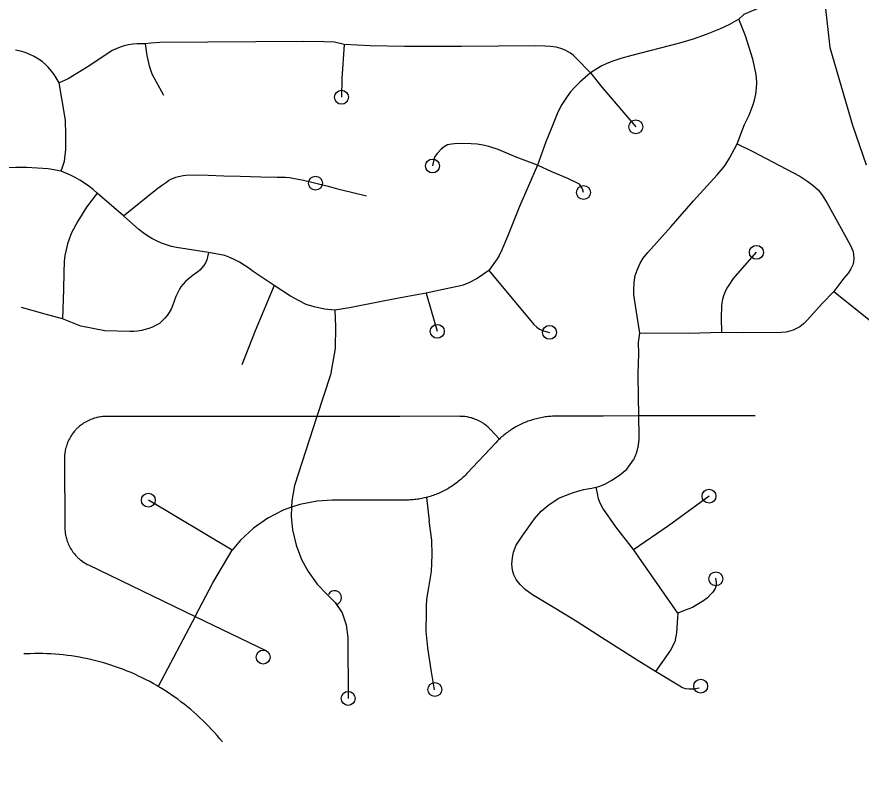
# Model space of a CAD drawing. Extents: x -19 to 366, y -4 to 359.
# Drawn here: x 145.748 to 146.322, y 193.217 to 193.729 of the extents above; entities that cross this region are included whole.
import ezdxf

# ---------------------------------------------------------------- set-up
doc = ezdxf.new("R2010")
doc.units = 0
for name, color, linetype in [('R_Striping', 7, 'Continuous'), ('R_Temp Easement', 7, 'Continuous'), ('Sheet Fence', 7, 'Continuous')]:
    doc.layers.add(name, color=color, linetype=linetype)

msp = doc.modelspace()

# ---------------------------------------------------------------- linework, layer by layer
at = {"layer": 'R_Striping'}
msp.add_line((146.19707, 193.32357), (146.16701, 193.36669), dxfattribs=at)
for points in [[(146.3069, 193.75158), (146.29421, 193.74819), (146.28109, 193.74429), (146.26819, 193.74076), (146.26235, 193.73874), (146.25427, 193.73564), (146.24205, 193.73038), (146.23866, 193.72714)], [(146.23866, 193.72714), (146.23235, 193.7236), (146.22541, 193.7204), (146.21642, 193.71678), (146.20752, 193.71357), (146.19832, 193.71087), (146.16511, 193.70236), (146.15851, 193.70042), (146.15237, 193.69835), (146.14841, 193.6968), (146.14552, 193.69543), (146.14212, 193.69346), (146.13782, 193.69069)], [(146.2375, 193.64242), (146.24125, 193.65263), (146.24253, 193.65557), (146.24568, 193.66195), (146.24845, 193.66928), (146.24924, 193.67209), (146.25006, 193.67626), (146.25059, 193.68062), (146.25076, 193.6839), (146.25058, 193.68728), (146.25012, 193.69074), (146.24817, 193.69997), (146.24314, 193.71587), (146.23866, 193.72714)], [(145.83514, 193.71033), (145.82978, 193.7105), (145.82686, 193.71021), (145.82394, 193.70971), (145.82107, 193.70902), (145.81825, 193.70814), (145.81549, 193.70706), (145.81283, 193.7058), (145.79764, 193.69573), (145.78283, 193.68658), (145.77684, 193.68398)], [(145.97053, 193.70998), (145.96383, 193.7115), (145.9566, 193.7118), (145.94307, 193.71195), (145.84532, 193.71134), (145.83906, 193.71094), (145.83514, 193.71033)], [(145.83514, 193.71033), (145.83635, 193.7025), (145.83786, 193.69544), (145.83973, 193.69016), (145.8476, 193.67556)], [(145.77684, 193.68398), (145.77336, 193.68959), (145.77156, 193.69198), (145.76959, 193.69425), (145.76749, 193.69637), (145.76523, 193.69833), (145.76283, 193.70012), (145.75989, 193.70179), (145.75687, 193.70324), (145.75373, 193.70447), (145.7505, 193.70547), (145.74723, 193.70623)], [(145.97053, 193.70998), (145.96878, 193.68695), (145.96864, 193.67413)], [(146.13782, 193.69069), (146.12794, 193.70099), (146.12611, 193.70267), (146.12418, 193.70409), (146.12071, 193.70612), (146.11776, 193.70733), (146.11458, 193.7081), (146.11054, 193.70866), (146.10689, 193.70893), (146.10044, 193.70911), (146.05029, 193.70874), (146.01154, 193.7087), (145.98803, 193.70919), (145.97053, 193.70998)], [(146.13782, 193.69069), (146.13048, 193.68439), (146.1267, 193.68058), (146.12426, 193.67771), (146.122, 193.67471), (146.1184, 193.66912), (146.11661, 193.66579), (146.11525, 193.66293), (146.11057, 193.65144), (146.10755, 193.64389), (146.1019, 193.62804)], [(146.13782, 193.69069), (146.14574, 193.68087), (146.16861, 193.65409)], [(145.77817, 193.62392), (145.78038, 193.63072), (145.78142, 193.63861), (145.78136, 193.64864), (145.78113, 193.65866), (145.77684, 193.68398)], [(146.1019, 193.62804), (146.08734, 193.63339), (146.07501, 193.63862), (146.06871, 193.64077), (146.06494, 193.64161), (146.06088, 193.64216), (146.05682, 193.64242), (146.04748, 193.64268), (146.04335, 193.64233), (146.04074, 193.64169), (146.03843, 193.64046), (146.0363, 193.63881), (146.03357, 193.63601), (146.03211, 193.63389), (146.03132, 193.63186), (146.03051, 193.62743)], [(146.17132, 193.51385), (146.16774, 193.53688), (146.16738, 193.54016), (146.16727, 193.54331), (146.16748, 193.54815), (146.16828, 193.55289), (146.16947, 193.55672), (146.17151, 193.56135), (146.17368, 193.56489), (146.17678, 193.56872), (146.19257, 193.58638), (146.20787, 193.60383), (146.22392, 193.62151), (146.22815, 193.62645), (146.22986, 193.6287), (146.2323, 193.63265), (146.2375, 193.64242)], [(146.2375, 193.64242), (146.24811, 193.63721), (146.27999, 193.62041), (146.28552, 193.61686), (146.28918, 193.61419), (146.29264, 193.61093), (146.29418, 193.60914), (146.29532, 193.60756), (146.29858, 193.60214), (146.31426, 193.57391), (146.31613, 193.56982), (146.3166, 193.56761), (146.31676, 193.56457), (146.31652, 193.56234), (146.31599, 193.56024), (146.31482, 193.55753), (146.31312, 193.55484), (146.30989, 193.55108), (146.30315, 193.54216)], [(145.77817, 193.62392), (145.76938, 193.62551), (145.76205, 193.62604), (145.75472, 193.62632), (145.74738, 193.62635), (145.74002, 193.62612), (145.70999, 193.62108), (145.70336, 193.61962), (145.69667, 193.61837), (145.68993, 193.61734), (145.68318, 193.61653), (145.67398, 193.61593)], [(146.1019, 193.62804), (146.08966, 193.59992), (146.08149, 193.57942), (146.07755, 193.57035), (146.07567, 193.56657), (146.07436, 193.56439), (146.0688, 193.55644)], [(146.1331, 193.60941), (146.13239, 193.61183), (146.13032, 193.61516), (146.12252, 193.61881), (146.11146, 193.62348), (146.1019, 193.62804)], [(145.8027, 193.60897), (145.79995, 193.61139), (145.79707, 193.61366), (145.79407, 193.61578), (145.79095, 193.61773), (145.78775, 193.61952), (145.78446, 193.62113), (145.77817, 193.62392)], [(145.82062, 193.59362), (145.84284, 193.61165), (145.84627, 193.61412), (145.84968, 193.61647), (145.85119, 193.61751), (145.85279, 193.61842), (145.85443, 193.6192), (145.85616, 193.61984), (145.8579, 193.62033), (145.85912, 193.62058), (145.86115, 193.62097), (145.86294, 193.62123), (145.87073, 193.62132), (145.8781, 193.62113), (145.88879, 193.62072), (145.89979, 193.62048), (145.91392, 193.62012), (145.92489, 193.61981), (145.92771, 193.61986), (145.93051, 193.61977), (145.93331, 193.61952), (145.93569, 193.61919), (145.94288, 193.61783), (145.95858, 193.61387), (145.96106, 193.61332), (145.96593, 193.612), (145.97533, 193.60974), (145.98569, 193.60712)], [(145.8027, 193.60897), (145.79546, 193.59933), (145.78956, 193.58989), (145.78525, 193.58209), (145.78375, 193.5783), (145.78249, 193.57443), (145.78147, 193.57048), (145.78069, 193.56648), (145.78017, 193.56244), (145.7799, 193.55504), (145.77975, 193.54352), (145.77897, 193.52365)], [(145.82062, 193.59362), (145.8027, 193.60897)], [(145.8783, 193.56871), (145.8566, 193.57202), (145.85309, 193.57279), (145.84965, 193.5738), (145.84628, 193.57502), (145.84299, 193.57648), (145.83979, 193.57814), (145.83673, 193.58001), (145.8338, 193.58209), (145.83101, 193.58435), (145.82062, 193.59362)], [(145.8783, 193.56871), (145.87712, 193.56359), (145.87626, 193.56167), (145.87515, 193.55986), (145.87385, 193.55819), (145.87238, 193.55668), (145.87074, 193.55534), (145.86897, 193.55421), (145.86447, 193.55049), (145.86269, 193.54886), (145.86106, 193.54709), (145.85958, 193.54519), (145.85827, 193.54317), (145.85712, 193.54105), (145.85615, 193.53884), (145.85388, 193.53236), (145.85283, 193.53011), (145.85157, 193.52794), (145.85016, 193.52588), (145.84859, 193.52395), (145.84684, 193.52215), (145.84497, 193.52049), (145.84269, 193.51914), (145.84031, 193.51797), (145.83783, 193.51698), (145.8353, 193.51619), (145.83273, 193.51559), (145.83009, 193.51518), (145.82745, 193.51498), (145.8248, 193.51497), (145.80787, 193.51534), (145.79146, 193.51848), (145.77897, 193.52365)], [(145.9229, 193.5463), (145.9086, 193.55582), (145.90566, 193.55805), (145.90259, 193.56012), (145.89941, 193.56202), (145.89614, 193.56375), (145.8928, 193.5653), (145.88935, 193.56668), (145.8783, 193.56871)], [(146.22706, 193.51424), (146.22688, 193.52416), (146.22704, 193.53229), (146.22727, 193.53428), (146.22778, 193.5369), (146.22851, 193.53935), (146.22944, 193.54173), (146.23057, 193.54407), (146.23195, 193.54644), (146.23508, 193.55094), (146.25056, 193.56875)], [(146.0688, 193.55644), (146.06075, 193.55085), (146.05559, 193.54823), (146.05129, 193.54641), (146.04854, 193.54565), (146.04096, 193.54423), (146.02625, 193.54095)], [(146.0688, 193.55644), (146.07794, 193.54522), (146.09924, 193.51977), (146.10131, 193.51789), (146.10325, 193.51653), (146.10591, 193.5155), (146.10992, 193.51435)], [(145.9229, 193.5463), (145.91004, 193.5154), (145.90098, 193.49222)], [(145.96414, 193.52941), (145.95702, 193.53012), (145.95015, 193.53175), (145.94472, 193.5334), (145.93982, 193.53569), (145.93395, 193.53894), (145.9229, 193.5463)], [(146.02625, 193.54095), (146.01115, 193.53831), (145.99801, 193.5358), (145.97397, 193.53092), (145.96414, 193.52941)], [(146.02625, 193.54095), (146.0295, 193.5291), (146.03371, 193.51506)], [(146.30315, 193.54216), (146.29528, 193.53386), (146.28521, 193.52283), (146.28266, 193.52024), (146.28002, 193.51809), (146.2783, 193.51712), (146.27552, 193.51591), (146.27068, 193.51452), (146.26747, 193.51418), (146.24178, 193.51397), (146.22706, 193.51424)], [(146.30315, 193.54216), (146.32793, 193.52236), (146.33096, 193.52066), (146.33312, 193.51975), (146.33607, 193.51918), (146.34049, 193.51872)], [(145.77897, 193.52365), (145.76734, 193.52662), (145.75113, 193.53122)], [(145.96414, 193.52941), (145.9645, 193.5183), (145.9644, 193.50334), (145.96112, 193.48558), (145.95191, 193.45717)], [(146.17064, 193.45754), (146.17019, 193.48461), (146.17018, 193.48563), (146.1703, 193.4864), (146.17063, 193.49983), (146.17052, 193.50757), (146.17132, 193.51385)], [(146.22706, 193.51424), (146.20465, 193.5136), (146.17132, 193.51385)], [(146.24964, 193.45771), (146.24936, 193.45771), (146.17064, 193.45754)], [(145.95191, 193.45717), (145.92235, 193.45718), (145.84962, 193.45717), (145.80886, 193.45718), (145.80836, 193.45717), (145.80786, 193.45716), (145.80689, 193.45711), (145.8064, 193.45707), (145.80541, 193.45697), (145.80491, 193.4569), (145.80394, 193.45675), (145.80345, 193.45666), (145.80249, 193.45645), (145.80199, 193.45634), (145.80103, 193.45608), (145.80056, 193.45594), (145.79962, 193.45563), (145.79915, 193.45546), (145.79821, 193.45511), (145.79777, 193.45492), (145.79686, 193.45452), (145.79642, 193.4543), (145.79553, 193.45385), (145.79509, 193.45362), (145.79422, 193.45312), (145.79381, 193.45286), (145.79297, 193.45232), (145.79258, 193.45204), (145.79176, 193.45146), (145.79137, 193.45116), (145.79061, 193.45053), (145.79024, 193.45021), (145.7895, 193.44954), (145.78913, 193.4492), (145.78844, 193.4485), (145.7881, 193.44814), (145.78743, 193.44741), (145.78711, 193.44703), (145.78647, 193.44626), (145.78618, 193.44586), (145.78558, 193.44506), (145.78531, 193.44465), (145.78477, 193.44382), (145.78452, 193.4434), (145.78403, 193.44254), (145.78378, 193.4421), (145.78333, 193.44122), (145.78311, 193.44077), (145.78271, 193.43986), (145.78253, 193.4394), (145.78216, 193.43848), (145.78201, 193.43801), (145.7817, 193.43707), (145.78155, 193.43659), (145.7813, 193.43563), (145.78119, 193.43515), (145.78098, 193.43418), (145.78088, 193.43369), (145.78072, 193.43271), (145.78066, 193.43222), (145.78055, 193.43123), (145.78052, 193.43074), (145.78048, 193.42975), (145.78047, 193.42925), (145.78046, 193.42861), (145.78068, 193.38171), (145.7807, 193.38122), (145.78071, 193.38072), (145.78073, 193.38023), (145.78081, 193.37924), (145.78087, 193.37874), (145.78099, 193.37776), (145.78106, 193.37727), (145.78123, 193.37629), (145.78134, 193.37581), (145.78158, 193.37484), (145.78169, 193.37436), (145.78198, 193.37341), (145.78213, 193.37294), (145.78244, 193.372), (145.78262, 193.37153), (145.78301, 193.37062), (145.78321, 193.37016), (145.78362, 193.36926), (145.78384, 193.36882), (145.78432, 193.36795), (145.78457, 193.36752), (145.78509, 193.36667), (145.78534, 193.36625), (145.78591, 193.36543), (145.78621, 193.36503), (145.7868, 193.36424), (145.78712, 193.36385), (145.78776, 193.3631), (145.78807, 193.36273), (145.78876, 193.362), (145.7891, 193.36165), (145.78983, 193.36097), (145.7902, 193.36063), (145.79095, 193.35999)], [(145.95191, 193.45717), (145.93669, 193.4103), (145.93487, 193.39988), (145.93472, 193.39545)], [(146.07593, 193.44186), (146.06983, 193.44831), (146.06949, 193.44867), (146.06915, 193.44903), (146.06842, 193.44972), (146.06805, 193.45005), (146.0673, 193.4507), (146.06691, 193.45102), (146.06614, 193.45163), (146.06572, 193.45192), (146.06531, 193.45221), (146.06483, 193.45255), (146.06333, 193.45346), (146.06247, 193.45395), (146.06203, 193.45418), (146.06112, 193.45461), (146.06066, 193.45482), (146.05975, 193.45521), (146.0593, 193.45539), (146.05836, 193.45573), (146.05788, 193.45589), (146.05693, 193.45618), (146.05645, 193.45632), (146.05547, 193.45656), (146.055, 193.45666), (146.05402, 193.45685), (146.05352, 193.45694), (146.05254, 193.45708), (146.05204, 193.45713), (146.05105, 193.45722), (146.05055, 193.45725), (146.04955, 193.45728), (146.04901, 193.45729), (146.00835, 193.4572), (146.00136, 193.45715), (145.95191, 193.45717)], [(146.17064, 193.45754), (146.14648, 193.45749), (146.11496, 193.45742), (146.11397, 193.45742), (146.11298, 193.45739), (146.11198, 193.45734), (146.11099, 193.45728), (146.11, 193.4572), (146.10901, 193.4571), (146.10801, 193.45699), (146.10702, 193.45685), (146.10514, 193.45655), (146.10299, 193.45613), (146.10203, 193.45591), (146.10104, 193.45567), (146.10008, 193.45542), (146.09914, 193.45515), (146.09818, 193.45486), (146.09722, 193.45456), (146.09628, 193.45424), (146.09534, 193.4539), (146.0944, 193.45355), (146.09349, 193.45318), (146.09256, 193.45279), (146.09164, 193.45239), (146.09076, 193.45197), (146.08985, 193.45154), (146.08896, 193.45109), (146.08807, 193.45063), (146.08721, 193.45015), (146.08635, 193.44966), (146.08549, 193.44915), (146.08463, 193.44862), (146.08379, 193.44808), (146.08296, 193.44753), (146.08214, 193.44696), (146.08133, 193.44638), (146.08054, 193.44578), (146.07976, 193.44517), (146.07897, 193.44455), (146.07821, 193.44391), (146.07745, 193.44326), (146.07671, 193.44259), (146.07593, 193.44186)], [(146.16707, 193.42774), (146.16717, 193.42793), (146.16744, 193.42846), (146.16771, 193.429), (146.16795, 193.42954), (146.16817, 193.43008), (146.16839, 193.43062), (146.16861, 193.43118), (146.16883, 193.43173), (146.16903, 193.43229), (146.16923, 193.43285), (146.1694, 193.43342), (146.16957, 193.43398), (146.16972, 193.43455), (146.16987, 193.43513), (146.17002, 193.4357), (146.17014, 193.43628), (146.17024, 193.43686), (146.17037, 193.43744), (146.17047, 193.43803), (146.17054, 193.43861), (146.17062, 193.4392), (146.1707, 193.43979), (146.17075, 193.44038), (146.17081, 193.44097), (146.17084, 193.44156), (146.17086, 193.44215), (146.17087, 193.44274), (146.17088, 193.44392), (146.17064, 193.45754)], [(146.07593, 193.44186), (146.07526, 193.44123), (146.07454, 193.44053), (146.0734, 193.43934), (146.05384, 193.41844), (146.05263, 193.41718), (146.05191, 193.41648), (146.0512, 193.41579), (146.05046, 193.41512), (146.04972, 193.41445), (146.04896, 193.4138), (146.0482, 193.41317), (146.04741, 193.41255), (146.04662, 193.41194), (146.04584, 193.41134), (146.04503, 193.41076), (146.04419, 193.41019), (146.04338, 193.40964), (146.04252, 193.4091), (146.04168, 193.40858), (146.04082, 193.40807), (146.03996, 193.40758), (146.03907, 193.4071), (146.03819, 193.40664), (146.0373, 193.40619), (146.03641, 193.40576), (146.0355, 193.40534), (146.03459, 193.40495), (146.03368, 193.40456), (146.03274, 193.4042), (146.0318, 193.40384), (146.03087, 193.40351), (146.02993, 193.40319), (146.02897, 193.40289), (146.02803, 193.4026), (146.02707, 193.40233), (146.02641, 193.40216)], [(146.14359, 193.40959), (146.14759, 193.41114), (146.15242, 193.41387), (146.15761, 193.41723), (146.16256, 193.42133), (146.16707, 193.42774)], [(146.11904, 193.40283), (146.12562, 193.40536), (146.12985, 193.40658), (146.13325, 193.40746), (146.13715, 193.40824), (146.13879, 193.40852)], [(146.13879, 193.40852), (146.14145, 193.40904), (146.14165, 193.40909)], [(146.14165, 193.40909), (146.14359, 193.40959)], [(146.14631, 193.39487), (146.14437, 193.39822), (146.14319, 193.40119), (146.14257, 193.40485), (146.14165, 193.40909)], [(145.89445, 193.36625), (145.83742, 193.40032)], [(146.02641, 193.40216), (146.0261, 193.40208), (146.02514, 193.40185), (146.02415, 193.40163), (146.02318, 193.40143), (146.0222, 193.40125), (146.02121, 193.40108), (146.02024, 193.40093), (146.01925, 193.4008), (146.01826, 193.40068), (146.01727, 193.40059), (146.01627, 193.40051), (146.01528, 193.40044), (146.01429, 193.4004), (146.01327, 193.40037), (146.01228, 193.40036), (146.00299, 193.40034), (146.00171, 193.40029), (145.9624, 193.4003), (145.95202, 193.39967), (145.94034, 193.3974), (145.93472, 193.39545)], [(146.02641, 193.40216), (146.02829, 193.38616)], [(146.09142, 193.37584), (146.09976, 193.38768), (146.10429, 193.39293), (146.10974, 193.39736), (146.11633, 193.40158), (146.11904, 193.40283)], [(146.16701, 193.36669), (146.19094, 193.38316), (146.21841, 193.40319)], [(145.93472, 193.39545), (145.92911, 193.39353), (145.91852, 193.38813), (145.90878, 193.3813), (145.90007, 193.37319), (145.89445, 193.36625)], [(145.93472, 193.39545), (145.9345, 193.38932), (145.93539, 193.3801), (145.93778, 193.3698), (145.94158, 193.35993), (145.94599, 193.3518), (145.95222, 193.34325), (145.95872, 193.33641), (145.96436, 193.33084), (145.96901, 193.32363), (145.97192, 193.31556), (145.97294, 193.30704), (145.97318, 193.2656)], [(146.16701, 193.36669), (146.1551, 193.38219), (146.14631, 193.39487)], [(146.02617, 193.31131), (146.02631, 193.3243), (146.02631, 193.32831), (146.02673, 193.333), (146.02797, 193.34088), (146.02976, 193.35179), (146.03032, 193.36326), (146.03004, 193.37321), (146.02829, 193.38616)], [(146.18207, 193.2839), (146.16954, 193.2915), (146.1453, 193.30695), (146.12883, 193.31766), (146.11422, 193.32651), (146.09837, 193.33599), (146.09348, 193.33949), (146.08998, 193.34309), (146.08741, 193.34639), (146.08576, 193.34958), (146.08484, 193.35267), (146.08432, 193.35689), (146.08484, 193.36111), (146.08545, 193.36503), (146.08731, 193.36966), (146.09142, 193.37584)], [(145.86925, 193.32124), (145.88131, 193.34404), (145.89445, 193.36625)], [(145.79095, 193.35999), (145.79134, 193.35967), (145.79212, 193.35906), (145.7925, 193.35877), (145.79333, 193.35821), (145.79374, 193.35793), (145.79458, 193.35741), (145.79501, 193.35716), (145.79588, 193.35669), (145.79675, 193.35625), (145.86925, 193.32124)], [(146.22276, 193.34719), (146.2233, 193.34431), (146.22321, 193.34223), (146.22249, 193.34034), (146.22105, 193.3379), (146.21969, 193.33646), (146.21726, 193.33403), (146.21465, 193.33195), (146.21122, 193.32979), (146.20717, 193.32744), (146.20221, 193.32546), (146.19707, 193.32357)], [(145.86925, 193.32124), (145.8441, 193.27374)], [(145.86925, 193.32124), (145.91761, 193.29786)], [(146.19707, 193.32357), (146.19667, 193.31717), (146.19619, 193.3102), (146.19509, 193.30412), (146.19219, 193.29832), (146.18207, 193.2839)], [(146.03183, 193.27138), (146.02949, 193.28492), (146.02728, 193.29998), (146.02617, 193.31131)], [(145.8441, 193.27374), (145.84323, 193.27426), (145.84077, 193.27565), (145.83832, 193.277), (145.83584, 193.2783), (145.83331, 193.27956), (145.83079, 193.28078), (145.82822, 193.28195), (145.82565, 193.28308), (145.82306, 193.28416), (145.82045, 193.2852), (145.81782, 193.28619), (145.81518, 193.28714), (145.81253, 193.28804), (145.80985, 193.28889), (145.80715, 193.2897), (145.80445, 193.29046), (145.80173, 193.29117), (145.79898, 193.29183), (145.79624, 193.29245), (145.7935, 193.29301), (145.79074, 193.29353), (145.78798, 193.29401), (145.78519, 193.29443), (145.78241, 193.2948), (145.77961, 193.29513), (145.77683, 193.29541), (145.77403, 193.29563), (145.77123, 193.29581), (145.7684, 193.29594), (145.76561, 193.29603), (145.76279, 193.29606), (145.75999, 193.29604), (145.75718, 193.29597), (145.75271, 193.29577)], [(146.19959, 193.27328), (146.18207, 193.2839)], [(145.88774, 193.23601), (145.88595, 193.23818), (145.88413, 193.24032), (145.88229, 193.24243), (145.88038, 193.24451), (145.87845, 193.24656), (145.8765, 193.24857), (145.87449, 193.25054), (145.87247, 193.25249), (145.8704, 193.25439), (145.86831, 193.25626), (145.86617, 193.25809), (145.86401, 193.25988), (145.8618, 193.26164), (145.85959, 193.26336), (145.85734, 193.26504), (145.85504, 193.26667), (145.85274, 193.26827), (145.8504, 193.26983), (145.84803, 193.27135), (145.84564, 193.27282), (145.8441, 193.27374)], [(146.19959, 193.27328), (146.20226, 193.27235), (146.20483, 193.27204), (146.20772, 193.27214), (146.21173, 193.27286)]]:
    msp.add_lwpolyline(points, dxfattribs=at)
for centre in [(145.96864, 193.67413), (146.16861, 193.65409), (146.03051, 193.62743), (145.95094, 193.6158), (146.1331, 193.60941), (146.25056, 193.56875), (146.03371, 193.51506), (146.10992, 193.51435), (146.21835, 193.40308), (145.83742, 193.40032), (146.22304, 193.3469), (145.91543, 193.29368), (146.03201, 193.27168), (146.2127, 193.27389), (145.97318, 193.2656)]:
    msp.add_circle(centre, 0.00473, dxfattribs=at)
msp.add_arc((145.964, 193.33407), 0.00473, 283.57358, 152.58378, dxfattribs=at)
at = {"layer": 'R_Temp Easement'}
msp.add_lwpolyline([(146.11781, 194.00772), (146.15621, 193.99248), (146.17981, 193.98111), (146.21941, 193.95963), (146.24629, 193.94032), (146.25546, 193.93205), (146.2614, 193.92433), (146.26548, 193.91279), (146.26574, 193.8834), (146.267, 193.86881), (146.26596, 193.85742), (146.25968, 193.81792), (146.26031, 193.81072), (146.26438, 193.80032), (146.2713, 193.78881), (146.2849, 193.77261), (146.2897, 193.76507), (146.29357, 193.75562), (146.29713, 193.73839), (146.30043, 193.70788), (146.31586, 193.6551), (146.32519, 193.62824)], dxfattribs=at)
at = {"layer": 'Sheet Fence'}
for points in [[(154.11585, 1.87092), (153.9063, 10.48743), (153.69602, 19.10409), (153.48501, 27.72087), (153.27327, 36.3378), (153.0608, 44.95486), (152.84759, 53.57206), (152.63366, 62.1894), (152.419, 70.80688), (152.20362, 79.42449), (151.98751, 88.04225), (151.77068, 96.66014), (151.55312, 105.27817), (151.33484, 113.89634), (151.11584, 122.51465), (150.89612, 131.13311), (150.67568, 139.7517), (150.45452, 148.37043), (150.23264, 156.98931), (150.01005, 165.60832), (149.78674, 174.22748), (149.56272, 182.84677), (149.33799, 191.46621), (149.11254, 200.0858), (148.88638, 208.70552), (148.65952, 217.32539), (148.43194, 225.9454), (148.20366, 234.56555), (147.97466, 243.18584), (147.74497, 251.80628), (147.51457, 260.42687), (147.28346, 269.04759), (147.05165, 277.66846), (146.81914, 286.28948), (146.58593, 294.91064), (146.35202, 303.53194), (146.11742, 312.15339), (145.88211, 320.77499), (145.64611, 329.39673), (145.40941, 338.01861), (145.17202, 346.64065)], [(146.77834, 1.69699), (146.57878, 10.31313), (146.37852, 18.92942), (146.17757, 27.54584), (145.97591, 36.16241), (145.77356, 44.77911), (145.57052, 53.39596), (145.36679, 62.01295), (145.16236, 70.63008), (144.95724, 79.24735), (144.75142, 87.86477), (144.54492, 96.48232), (144.33773, 105.10002), (144.12986, 113.71787), (143.92129, 122.33585), (143.71204, 130.95398), (143.5021, 139.57225), (143.29148, 148.19067), (143.08018, 156.80923), (142.8682, 165.42794), (142.65553, 174.04679), (142.44218, 182.66579), (142.22816, 191.28493), (142.01345, 199.90421), (141.79807, 208.52365), (141.58202, 217.14322), (141.36528, 225.76295), (141.14788, 234.38282), (140.9298, 243.00284), (140.71105, 251.623), (140.49162, 260.24332), (140.27153, 268.86377), (140.05077, 277.48438), (139.82934, 286.10514), (139.60724, 294.72604), (139.38447, 303.34709), (139.16105, 311.96829), (138.93695, 320.58964), (138.7122, 329.21114), (138.48678, 337.83278), (138.2607, 346.45458)], [(0, 189.51617), (7.11214, 189.52059), (14.22427, 189.53386), (21.33637, 189.55597), (28.44845, 189.58693), (35.56048, 189.62672), (42.67245, 189.67537), (49.78436, 189.73285), (56.89619, 189.79918), (64.00793, 189.87436), (71.11958, 189.95838), (78.23111, 190.05124), (85.34253, 190.15294), (92.45381, 190.26349), (99.56495, 190.38288), (106.67593, 190.51112), (113.78675, 190.6482), (120.89739, 190.79412), (128.00785, 190.94888), (135.11811, 191.11248), (142.22816, 191.28493), (149.33799, 191.46621), (156.44759, 191.65634), (163.55694, 191.85531), (170.66605, 192.06312), (177.77489, 192.27977), (184.88345, 192.50526), (191.99173, 192.73959), (199.09971, 192.98276), (206.20739, 193.23477), (213.31474, 193.49561), (220.42177, 193.7653), (227.52845, 194.04382), (234.63479, 194.33118), (241.74076, 194.62738), (248.84635, 194.93241), (255.95157, 195.24628), (263.05638, 195.56898), (270.16079, 195.90052), (277.26478, 196.24089), (284.36834, 196.5901), (291.47147, 196.94814), (298.57414, 197.31501), (305.67635, 197.69072), (312.77809, 198.07525), (319.87934, 198.46862), (326.9801, 198.87082), (334.08035, 199.28185), (341.18009, 199.7017)]]:
    msp.add_spline(points, degree=3, dxfattribs=at)

doc.saveas('drawing.dxf')
